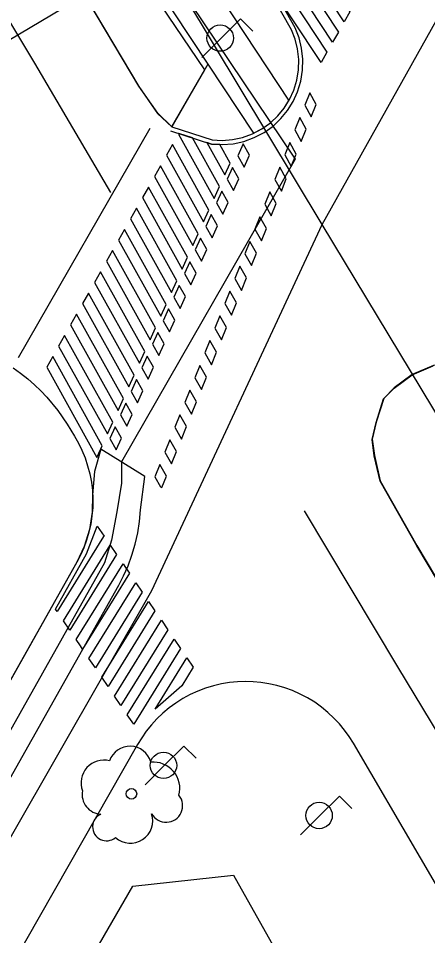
# Model space of a CAD drawing. Extents: x 282771 to 285132, y 4823109 to 4825496.
# Drawn here: x 284196.71 to 284216.42, y 4823515.03 to 4823559.25 of the extents above; entities that cross this region are included whole.
import ezdxf

# ---------------------------------------------------------------- set-up
doc = ezdxf.new("R2010")
doc.units = 0
for name, color, linetype in [('ACERA-BORDILLO', 7, 'Continuous'), ('ARBOL', 7, 'Continuous'), ('BORDILLO', 7, 'Continuous'), ('CALLE-EJE', 7, 'Continuous'), ('CARRIL-BICI-AREA', 7, 'Continuous'), ('CARRIL-BICI-EJE', 7, 'Continuous'), ('EDIFICIO', 7, 'Continuous'), ('FAROLA', 7, 'Continuous'), ('PASO-PEATONES', 7, 'Continuous'), ('SENAL-VIARIA', 7, 'Continuous'), ('ZONA-VERDE', 7, 'Continuous')]:
    doc.layers.add(name, color=color, linetype=linetype)

msp = doc.modelspace()

# ---------------------------------------------------------------- linework, layer by layer
at = {"layer": 'ACERA-BORDILLO'}
for points in [[(284196.456, 4823542.408), (284196.815, 4823542.15), (284197.158, 4823541.877), (284197.483, 4823541.591), (284197.791, 4823541.294), (284198.08, 4823540.987), (284198.603, 4823540.347), (284199.052, 4823539.685), (284199.406, 4823539.109), (284199.596, 4823538.776), (284199.767, 4823538.427), (284199.917, 4823538.062), (284200.044, 4823537.683), (284200.146, 4823537.294), (284200.222, 4823536.896), (284200.271, 4823536.492), (284200.293, 4823536.084), (284200.287, 4823535.676), (284200.253, 4823535.27), (284200.193, 4823534.869), (284200.106, 4823534.476), (284199.994, 4823534.093), (284199.858, 4823533.723), (284199.701, 4823533.367), (284199.524, 4823533.027), (284128.496, 4823406.733)], [(284219.303, 4823513.243), (284212.848, 4823524.302), (284212.647, 4823524.622), (284212.423, 4823524.934), (284212.176, 4823525.235), (284211.907, 4823525.521), (284211.617, 4823525.792), (284211.308, 4823526.045), (284210.982, 4823526.278), (284210.639, 4823526.489), (284210.284, 4823526.676), (284209.917, 4823526.839), (284209.542, 4823526.976), (284209.162, 4823527.088), (284208.778, 4823527.173), (284208.394, 4823527.233), (284208.011, 4823527.267), (284207.633, 4823527.277), (284207.255, 4823527.263), (284206.873, 4823527.225), (284206.49, 4823527.161), (284206.107, 4823527.071), (284205.728, 4823526.955), (284205.354, 4823526.814), (284204.99, 4823526.647), (284204.636, 4823526.456), (284204.296, 4823526.241), (284203.972, 4823526.005), (284203.666, 4823525.749), (284203.379, 4823525.475), (284203.113, 4823525.185), (284202.87, 4823524.882), (284202.649, 4823524.568), (284202.452, 4823524.245), (284130.89, 4823398.526)]]:
    msp.add_lwpolyline(points, dxfattribs=at)
at = {"layer": 'ARBOL'}
msp.add_circle((284202.154, 4823521.863), 0.255, dxfattribs=at)
for centre, radius, start, end in [((284202.084, 4823523.123), 1.038, 15.6423, 161.3843), ((284200.824, 4823522.393), 1.097, 75.4318, 200.5561), ((284203.214, 4823522.123), 1.272, 345.0327, 95.7993), ((284200.714, 4823521.823), 0.935, 168.599, 268.1324), ((284203.824, 4823521.293), 0.797, 208.9625, 38.991), ((284200.954, 4823520.273), 0.672, 113.7367, 309.4725), ((284202.094, 4823520.573), 1.086, 228.9545, 17.928)]:
    msp.add_arc(centre, radius, start, end, dxfattribs=at)
at = {"layer": 'BORDILLO'}
for points in [[(284205.833, 4823557.039), (284204.107, 4823554.029), (284203.417, 4823554.679), (284202.517, 4823555.979), (284185.418, 4823584.699), (284183.452, 4823587.856), (284135.945, 4823666.802), (284134.072, 4823670.192), (284080.109, 4823759.587)], [(284204.041, 4823553.825), (284206.007, 4823553.194), (284206.527, 4823553.168), (284207.046, 4823553.209), (284207.564, 4823553.322), (284208.067, 4823553.504), (284208.541, 4823553.754), (284208.973, 4823554.062), (284209.353, 4823554.418), (284209.675, 4823554.81), (284209.943, 4823555.24), (284210.16, 4823555.714), (284210.314, 4823556.222), (284210.398, 4823556.75), (284210.411, 4823557.285), (284210.352, 4823557.812), (284210.225, 4823558.318), (284210.039, 4823558.79), (284208.51, 4823561.504)], [(284204.102, 4823554.015), (284206.043, 4823553.393), (284206.524, 4823553.368), (284207.017, 4823553.408), (284207.509, 4823553.514), (284207.986, 4823553.688), (284208.436, 4823553.924), (284208.846, 4823554.217), (284209.206, 4823554.555), (284209.512, 4823554.927), (284209.767, 4823555.335), (284209.972, 4823555.785), (284210.118, 4823556.267), (284210.199, 4823556.769), (284210.211, 4823557.277), (284210.154, 4823557.777), (284210.034, 4823558.256), (284209.858, 4823558.704), (284208.336, 4823561.406)], [(284222.697, 4823537.56), (284220.267, 4823541.359), (284219.237, 4823542.199), (284218.517, 4823542.519), (284217.597, 4823542.529), (284216.697, 4823542.519), (284215.677, 4823542.079), (284214.817, 4823541.439), (284214.307, 4823540.919), (284213.947, 4823539.789), (284213.747, 4823538.969), (284213.857, 4823538.169), (284214.137, 4823536.95), (284215.907, 4823533.83), (284223.547, 4823521), (284230.297, 4823524.84), (284222.697, 4823537.56)]]:
    msp.add_lwpolyline(points, dxfattribs=at)
at = {"layer": 'CALLE-EJE'}
for points in [[(284211.347, 4823549.319), (284249.577, 4823617.689), (284263.797, 4823640.879)], [(284203.447, 4823562.479), (284081.599, 4823490.06)], [(284211.347, 4823549.319), (284203.447, 4823562.479)], [(284123.898, 4823395.609), (284130.798, 4823405.118), (284203.136, 4823531.671), (284211.347, 4823549.319)], [(284245.476, 4823492.711), (284211.347, 4823549.319)]]:
    msp.add_lwpolyline(points, dxfattribs=at)
at = {"layer": 'CARRIL-BICI-AREA'}
for points in [[(284202.486, 4823562.107), (284205.833, 4823557.039), (284208.028, 4823553.715), (284208.03, 4823553.711)], [(284209.741, 4823555.294), (284209.73, 4823555.311), (284207.113, 4823559.273), (284205.554, 4823561.635)], [(284208.03, 4823553.711), (284208.436, 4823553.924), (284208.846, 4823554.217), (284209.206, 4823554.555), (284209.512, 4823554.927), (284209.741, 4823555.294)], [(284163.138, 4823463.638), (284184.839, 4823502.225), (284201.546, 4823531.931), (284201.775, 4823532.369), (284201.992, 4823532.862), (284202.18, 4823533.375), (284202.335, 4823533.904), (284202.455, 4823534.448), (284202.539, 4823535.002), (284202.586, 4823535.564), (284202.806, 4823537.166), (284200.684, 4823538.49), (284200.381, 4823537.407), (284200.282, 4823536.288), (284200.269, 4823535.444), (284200.136, 4823534.603), (284199.884, 4823533.789), (284199.524, 4823533.027), (284182.835, 4823503.352), (284161.133, 4823464.766)]]:
    msp.add_lwpolyline(points, dxfattribs=at)
at = {"layer": 'CARRIL-BICI-EJE'}
msp.add_lwpolyline([(284201.869, 4823564.652), (284210.046, 4823552.46), (284201.675, 4823537.877), (284201.675, 4823536.85), (284201.452, 4823535.467), (284201.199, 4823534.099), (284200.857, 4823533.004), (284129.24, 4823405.479)], dxfattribs=at)
at = {"layer": 'EDIFICIO'}
msp.add_lwpolyline([(284188.288, 4823493.19), (284195.258, 4823505.37), (284202.218, 4823517.42), (284207.067, 4823517.94), (284216.637, 4823500.91)], dxfattribs=at)
at = {"layer": 'FAROLA'}
for p, q in [((284207.409, 4823559.233), (284206.469, 4823558.303)), ((284207.999, 4823558.643), (284207.409, 4823559.233)), ((284206.469, 4823558.303), (284205.539, 4823557.363)), ((284204.677, 4823524.167), (284203.737, 4823523.237)), ((284205.267, 4823523.577), (284204.677, 4823524.167)), ((284203.737, 4823523.237), (284202.807, 4823522.297)), ((284212.172, 4823521.751), (284211.232, 4823520.821)), ((284212.762, 4823521.161), (284212.172, 4823521.751)), ((284211.232, 4823520.821), (284210.302, 4823519.881))]:
    msp.add_line(p, q, dxfattribs=at)
for centre in [(284206.429, 4823558.303), (284203.697, 4823523.237), (284211.192, 4823520.821)]:
    msp.add_circle(centre, 0.637, dxfattribs=at)
at = {"layer": 'PASO-PEATONES'}
for p, q in [((284210.745, 4823555.664), (284210.505, 4823555.067)), ((284211.058, 4823555.101), (284210.745, 4823555.664)), ((284210.505, 4823555.067), (284210.817, 4823554.503)), ((284210.817, 4823554.503), (284211.058, 4823555.101)), ((284210.264, 4823554.469), (284210.024, 4823553.872)), ((284210.576, 4823553.906), (284210.264, 4823554.469)), ((284204.43, 4823553.7), (284204.416, 4823553.675)), ((284204.416, 4823553.675), (284206.134, 4823550.575)), ((284205.091, 4823553.488), (284204.43, 4823553.7)), ((284210.024, 4823553.872), (284210.336, 4823553.309)), ((284210.336, 4823553.309), (284210.576, 4823553.906)), ((284204.127, 4823553.164), (284203.839, 4823552.653)), ((284205.877, 4823550.007), (284204.127, 4823553.164)), ((284206.391, 4823551.143), (284205.091, 4823553.488)), ((284206.007, 4823553.194), (284205.787, 4823553.265)), ((284205.787, 4823553.265), (284206.648, 4823551.711)), ((284206.409, 4823553.174), (284206.007, 4823553.194)), ((284206.905, 4823552.279), (284206.409, 4823553.174)), ((284207.539, 4823553.197), (284207.283, 4823552.629)), ((284207.842, 4823552.652), (284207.539, 4823553.197)), ((284209.783, 4823553.275), (284209.543, 4823552.677)), ((284210.095, 4823552.711), (284209.783, 4823553.275)), ((284203.839, 4823552.653), (284205.621, 4823549.439)), ((284207.585, 4823552.084), (284207.842, 4823552.652)), ((284209.543, 4823552.677), (284209.855, 4823552.114)), ((284209.855, 4823552.114), (284210.095, 4823552.711)), ((284206.648, 4823551.711), (284206.905, 4823552.279)), ((284207.283, 4823552.629), (284207.585, 4823552.084)), ((284203.551, 4823552.142), (284203.262, 4823551.631)), ((284205.364, 4823548.871), (284203.551, 4823552.142)), ((284207.026, 4823552.061), (284206.769, 4823551.493)), ((284207.328, 4823551.516), (284207.026, 4823552.061)), ((284209.302, 4823552.08), (284209.061, 4823551.482)), ((284209.614, 4823551.517), (284209.302, 4823552.08)), ((284203.262, 4823551.631), (284205.107, 4823548.303)), ((284206.769, 4823551.493), (284207.071, 4823550.948)), ((284207.071, 4823550.948), (284207.328, 4823551.516)), ((284209.061, 4823551.482), (284209.374, 4823550.919)), ((284209.374, 4823550.919), (284209.614, 4823551.517)), ((284202.974, 4823551.12), (284202.686, 4823550.609)), ((284204.85, 4823547.735), (284202.974, 4823551.12)), ((284206.134, 4823550.575), (284206.391, 4823551.143)), ((284206.512, 4823550.925), (284206.255, 4823550.357)), ((284206.814, 4823550.38), (284206.512, 4823550.925)), ((284208.821, 4823550.885), (284208.58, 4823550.288)), ((284209.133, 4823550.322), (284208.821, 4823550.885)), ((284202.686, 4823550.609), (284204.593, 4823547.167)), ((284202.397, 4823550.098), (284202.109, 4823549.587)), ((284204.336, 4823546.599), (284202.397, 4823550.098)), ((284205.621, 4823549.439), (284205.877, 4823550.007)), ((284206.255, 4823550.357), (284206.557, 4823549.812)), ((284206.557, 4823549.812), (284206.814, 4823550.38)), ((284208.58, 4823550.288), (284208.892, 4823549.724)), ((284208.892, 4823549.724), (284209.133, 4823550.322)), ((284202.109, 4823549.587), (284204.08, 4823546.031)), ((284205.998, 4823549.789), (284205.741, 4823549.221)), ((284206.301, 4823549.244), (284205.998, 4823549.789)), ((284208.34, 4823549.69), (284208.099, 4823549.093)), ((284208.652, 4823549.127), (284208.34, 4823549.69)), ((284205.741, 4823549.221), (284206.044, 4823548.676)), ((284206.044, 4823548.676), (284206.301, 4823549.244)), ((284208.411, 4823548.53), (284208.652, 4823549.127)), ((284201.82, 4823549.076), (284201.532, 4823548.564)), ((284203.823, 4823545.463), (284201.82, 4823549.076)), ((284205.107, 4823548.303), (284205.364, 4823548.871)), ((284208.099, 4823549.093), (284208.411, 4823548.53)), ((284201.532, 4823548.564), (284203.566, 4823544.895)), ((284205.485, 4823548.653), (284205.228, 4823548.085)), ((284205.787, 4823548.108), (284205.485, 4823548.653)), ((284207.859, 4823548.496), (284207.618, 4823547.898)), ((284208.171, 4823547.932), (284207.859, 4823548.496)), ((284201.244, 4823548.053), (284200.955, 4823547.542)), ((284203.309, 4823544.327), (284201.244, 4823548.053)), ((284205.228, 4823548.085), (284205.53, 4823547.54)), ((284205.53, 4823547.54), (284205.787, 4823548.108)), ((284207.618, 4823547.898), (284207.93, 4823547.335)), ((284207.93, 4823547.335), (284208.171, 4823547.932)), ((284200.955, 4823547.542), (284203.052, 4823543.759)), ((284204.593, 4823547.167), (284204.85, 4823547.735)), ((284204.971, 4823547.517), (284204.714, 4823546.949)), ((284205.273, 4823546.972), (284204.971, 4823547.517)), ((284200.667, 4823547.031), (284200.379, 4823546.52)), ((284202.795, 4823543.191), (284200.667, 4823547.031)), ((284204.714, 4823546.949), (284205.016, 4823546.404)), ((284205.016, 4823546.404), (284205.273, 4823546.972)), ((284207.378, 4823547.301), (284207.137, 4823546.704)), ((284207.69, 4823546.738), (284207.378, 4823547.301)), ((284200.379, 4823546.52), (284202.538, 4823542.623)), ((284204.08, 4823546.031), (284204.336, 4823546.599)), ((284207.137, 4823546.704), (284207.449, 4823546.14)), ((284207.449, 4823546.14), (284207.69, 4823546.738)), ((284200.09, 4823546.009), (284199.802, 4823545.498)), ((284202.282, 4823542.055), (284200.09, 4823546.009)), ((284204.457, 4823546.381), (284204.2, 4823545.813)), ((284204.759, 4823545.836), (284204.457, 4823546.381)), ((284206.896, 4823546.106), (284206.656, 4823545.509)), ((284207.209, 4823545.543), (284206.896, 4823546.106)), ((284204.2, 4823545.813), (284204.503, 4823545.268)), ((284204.503, 4823545.268), (284204.759, 4823545.836)), ((284199.802, 4823545.498), (284202.025, 4823541.487)), ((284203.566, 4823544.895), (284203.823, 4823545.463)), ((284203.944, 4823545.245), (284203.687, 4823544.677)), ((284204.246, 4823544.7), (284203.944, 4823545.245)), ((284206.656, 4823545.509), (284206.968, 4823544.946)), ((284206.968, 4823544.946), (284207.209, 4823545.543)), ((284199.513, 4823544.987), (284199.225, 4823544.476)), ((284201.768, 4823540.92), (284199.513, 4823544.987)), ((284203.989, 4823544.132), (284204.246, 4823544.7)), ((284206.415, 4823544.911), (284206.175, 4823544.314)), ((284206.727, 4823544.348), (284206.415, 4823544.911)), ((284199.225, 4823544.476), (284201.511, 4823540.352)), ((284203.052, 4823543.759), (284203.309, 4823544.327)), ((284203.687, 4823544.677), (284203.989, 4823544.132)), ((284206.175, 4823544.314), (284206.487, 4823543.751)), ((284206.487, 4823543.751), (284206.727, 4823544.348)), ((284198.937, 4823543.965), (284198.648, 4823543.453)), ((284201.254, 4823539.784), (284198.937, 4823543.965)), ((284203.43, 4823544.109), (284203.173, 4823543.541)), ((284203.732, 4823543.564), (284203.43, 4823544.109)), ((284198.648, 4823543.453), (284200.997, 4823539.216)), ((284203.173, 4823543.541), (284203.475, 4823542.996)), ((284203.475, 4823542.996), (284203.732, 4823543.564)), ((284205.934, 4823543.717), (284205.694, 4823543.119)), ((284206.246, 4823543.153), (284205.934, 4823543.717)), ((284198.36, 4823542.942), (284198.072, 4823542.431)), ((284200.741, 4823538.648), (284198.36, 4823542.942)), ((284202.538, 4823542.623), (284202.795, 4823543.191)), ((284202.916, 4823542.973), (284202.659, 4823542.405)), ((284203.218, 4823542.428), (284202.916, 4823542.973)), ((284205.694, 4823543.119), (284206.006, 4823542.556)), ((284206.006, 4823542.556), (284206.246, 4823543.153)), ((284205.453, 4823542.522), (284205.212, 4823541.925)), ((284205.765, 4823541.959), (284205.453, 4823542.522)), ((284198.072, 4823542.431), (284200.484, 4823538.08)), ((284202.025, 4823541.487), (284202.282, 4823542.055)), ((284202.659, 4823542.405), (284202.962, 4823541.86)), ((284202.962, 4823541.86), (284203.218, 4823542.428)), ((284202.402, 4823541.837), (284202.146, 4823541.269)), ((284202.705, 4823541.292), (284202.402, 4823541.837)), ((284205.212, 4823541.925), (284205.525, 4823541.361)), ((284205.525, 4823541.361), (284205.765, 4823541.959)), ((284202.146, 4823541.269), (284202.448, 4823540.724)), ((284202.448, 4823540.724), (284202.705, 4823541.292)), ((284204.972, 4823541.327), (284204.731, 4823540.73)), ((284205.284, 4823540.764), (284204.972, 4823541.327)), ((284201.511, 4823540.352), (284201.768, 4823540.92)), ((284201.889, 4823540.701), (284201.632, 4823540.133)), ((284202.191, 4823540.156), (284201.889, 4823540.701)), ((284204.731, 4823540.73), (284205.044, 4823540.167)), ((284205.044, 4823540.167), (284205.284, 4823540.764)), ((284201.632, 4823540.133), (284201.934, 4823539.588)), ((284201.934, 4823539.588), (284202.191, 4823540.156)), ((284204.491, 4823540.133), (284204.25, 4823539.535)), ((284204.803, 4823539.569), (284204.491, 4823540.133)), ((284200.997, 4823539.216), (284201.254, 4823539.784)), ((284201.375, 4823539.565), (284201.118, 4823538.997)), ((284201.677, 4823539.02), (284201.375, 4823539.565)), ((284204.25, 4823539.535), (284204.562, 4823538.972)), ((284204.562, 4823538.972), (284204.803, 4823539.569)), ((284201.118, 4823538.997), (284201.42, 4823538.452)), ((284201.42, 4823538.452), (284201.677, 4823539.02)), ((284204.01, 4823538.938), (284203.769, 4823538.34)), ((284204.322, 4823538.375), (284204.01, 4823538.938)), ((284203.769, 4823538.34), (284204.081, 4823537.777)), ((284204.081, 4823537.777), (284204.322, 4823538.375)), ((284203.529, 4823537.743), (284203.288, 4823537.146)), ((284203.841, 4823537.18), (284203.529, 4823537.743)), ((284203.621, 4823536.634), (284203.841, 4823537.18)), ((284203.288, 4823537.146), (284203.557, 4823536.66))]:
    msp.add_line(p, q, dxfattribs=at)
for points in [[(284212.398, 4823559.081), (284209.65, 4823563.262), (284209.927, 4823563.749), (284212.676, 4823559.569)], [(284211.842, 4823558.106), (284209.094, 4823562.286), (284209.372, 4823562.774), (284212.12, 4823558.593)], [(284211.287, 4823557.131), (284208.538, 4823561.311), (284208.816, 4823561.799), (284211.564, 4823557.618)], [(284198.568, 4823530.658), (284198.488, 4823530.776), (284199.986, 4823533.441), (284200.509, 4823534.773), (284200.836, 4823534.292), (284200.801, 4823534.268)], [(284199.184, 4823529.752), (284198.876, 4823530.205), (284201.133, 4823533.855), (284201.441, 4823533.402)], [(284199.697, 4823528.996), (284199.492, 4823529.299), (284201.749, 4823532.949), (284201.865, 4823532.778), (284202.057, 4823532.496), (284199.799, 4823528.846)], [(284200.415, 4823527.94), (284200.107, 4823528.393), (284202.364, 4823532.043), (284202.672, 4823531.59)], [(284201.031, 4823527.034), (284200.723, 4823527.487), (284202.98, 4823531.137), (284203.288, 4823530.684)], [(284201.646, 4823526.128), (284201.338, 4823526.581), (284203.595, 4823530.231), (284203.903, 4823529.778)], [(284202.262, 4823525.223), (284201.954, 4823525.675), (284204.211, 4823529.325), (284204.519, 4823528.873)], [(284204.584, 4823527.077), (284203.296, 4823525.944), (284204.827, 4823528.42), (284205.134, 4823527.967)]]:
    msp.add_lwpolyline(points, close=True, dxfattribs=at)
for points in [[(284200.484, 4823538.08), (284200.672, 4823538.495), (284200.741, 4823538.648)], [(284203.557, 4823536.66), (284203.621, 4823536.634)]]:
    msp.add_lwpolyline(points, dxfattribs=at)
at = {"layer": 'SENAL-VIARIA'}
for points in [[(284197.494, 4823557.095), (284182.486, 4823582.155)], [(284201.155, 4823550.862), (284197.494, 4823557.095)], [(284196.716, 4823542.904), (284203.062, 4823553.962)], [(284210.48, 4823535.506), (284214.964, 4823527.994)], [(284214.964, 4823527.994), (284219.833, 4823519.93)]]:
    msp.add_lwpolyline(points, dxfattribs=at)
at = {"layer": 'ZONA-VERDE'}
for p, q in [((284185.412, 4823584.686), (284202.512, 4823555.965)), ((284204.102, 4823554.015), (284205.681, 4823556.774)), ((284202.512, 4823555.965), (284203.412, 4823554.665)), ((284203.412, 4823554.665), (284204.102, 4823554.015)), ((284215.672, 4823542.065), (284216.692, 4823542.505)), ((284214.812, 4823541.425), (284215.672, 4823542.065)), ((284214.302, 4823540.905), (284214.812, 4823541.425)), ((284213.942, 4823539.775), (284214.302, 4823540.905)), ((284213.742, 4823538.955), (284213.942, 4823539.775)), ((284213.852, 4823538.155), (284213.742, 4823538.955)), ((284214.132, 4823536.935), (284213.852, 4823538.155)), ((284215.902, 4823533.815), (284214.132, 4823536.935)), ((284223.542, 4823520.985), (284215.902, 4823533.815))]:
    msp.add_line(p, q, dxfattribs=at)
msp.add_lwpolyline([(284205.681, 4823556.774), (284202.161, 4823562.017)], dxfattribs=at)

doc.saveas('drawing.dxf')
